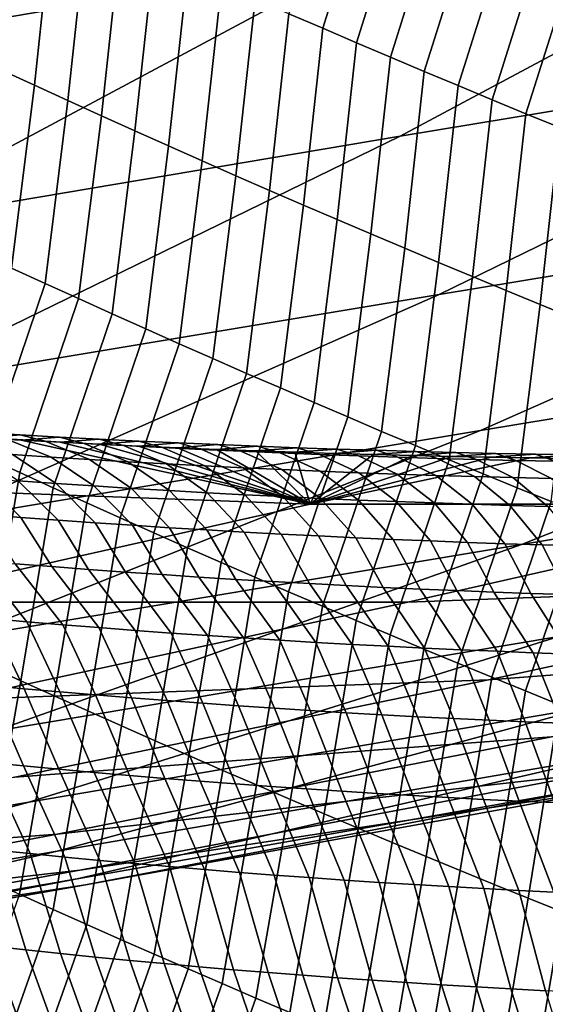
# Model space of a CAD drawing. Header units: metres. Extents: x -240 to 45, y -77 to 27.
# Tile 810 of 1056: x 14.649 to 15.527, y -25.111 to -23.465. Entities that reach past the tile are written whole.
import ezdxf

# ---------------------------------------------------------------- set-up
doc = ezdxf.new("R2010")
doc.units = ezdxf.units.M
doc.layers.add('solid_102011X2', color=7, linetype='CONTINUOUS')

msp = doc.modelspace()

# ---------------------------------------------------------------- linework, layer by layer
at = {"layer": 'solid_102011X2'}
for points in [[(16.059021, -22.872532, 9.486841), (15.227944, -23.358335, 9.681093), (14.347422, -23.508703, 5.520592), (15.184547, -23.019686, 5.328278)], [(14.347422, -23.508703, 5.520592), (13.657415, -23.565744, 1.33517), (14.50028, -23.065376, 1.14599), (15.184547, -23.019686, 5.328278)], [(17.038113, -23.060219, 18.042509), (16.201685, -23.508318, 18.24148), (15.284562, -23.65987, 14.05393), (16.126589, -23.20886, 13.85483)], [(15.098639, -23.455042, 122.971588), (15.155078, -23.479443, 122.981567), (15.236922, -23.218632, 123.25145), (15.180288, -23.194448, 123.241982)], [(16.126589, -23.20886, 13.85483), (15.284562, -23.65987, 14.05393), (14.380032, -23.812305, 9.87928), (15.227944, -23.358335, 9.681093)], [(15.155078, -23.479443, 122.981567), (15.211562, -23.503674, 122.991417), (15.293599, -23.242641, 123.260796), (15.236922, -23.218632, 123.25145)], [(15.211562, -23.503674, 122.991417), (15.26809, -23.527735, 123.001144), (15.350317, -23.266478, 123.270012), (15.293599, -23.242641, 123.260796)], [(14.617365, -23.548956, 122.636093), (14.673307, -23.574728, 122.647522), (14.704887, -23.279545, 122.898132), (14.648832, -23.253811, 122.887131)], [(14.673307, -23.574728, 122.647522), (14.729301, -23.600338, 122.658821), (14.760993, -23.305115, 122.909004), (14.704887, -23.279545, 122.898132)], [(15.26809, -23.527735, 123.001144), (15.324664, -23.551622, 123.010742), (15.407076, -23.290142, 123.279106), (15.350317, -23.266478, 123.270012)], [(15.324664, -23.551622, 123.010742), (15.381281, -23.57534, 123.020203), (15.463876, -23.313631, 123.288071), (15.407076, -23.290142, 123.279106)], [(14.729301, -23.600338, 122.658821), (14.785349, -23.625784, 122.669991), (14.817147, -23.330519, 122.919754), (14.760993, -23.305115, 122.909004)], [(15.381281, -23.57534, 123.020203), (15.437941, -23.598885, 123.029541), (15.520716, -23.336946, 123.296913), (15.463876, -23.313631, 123.288071)], [(14.785349, -23.625784, 122.669991), (14.841447, -23.651068, 122.68103), (14.87335, -23.355757, 122.930374), (14.817147, -23.330519, 122.919754)], [(15.437941, -23.598885, 123.029541), (15.494644, -23.622255, 123.03875), (15.577595, -23.360086, 123.305618), (15.520716, -23.336946, 123.296913)], [(15.227944, -23.358335, 9.681093), (14.380032, -23.812305, 9.87928), (13.493333, -23.965696, 5.716805), (14.347422, -23.508703, 5.520592)], [(14.841447, -23.651068, 122.68103), (14.897597, -23.676186, 122.69194), (14.929602, -23.380829, 122.940872), (14.87335, -23.355757, 122.930374)], [(17.126104, -23.35758, 22.442699), (16.279629, -23.77096, 22.644175), (15.349802, -23.924364, 18.444128), (16.201685, -23.508318, 18.24148)], [(15.494644, -23.622255, 123.03875), (15.551389, -23.645452, 123.047821), (15.634514, -23.383049, 123.314209), (15.577595, -23.360086, 123.305618)], [(14.897597, -23.676186, 122.69194), (14.953797, -23.701138, 122.702721), (14.985901, -23.405735, 122.951233), (14.929602, -23.380829, 122.940872)], [(14.953797, -23.701138, 122.702721), (15.010047, -23.725924, 122.713371), (15.042247, -23.430473, 122.961472), (14.985901, -23.405735, 122.951233)], [(15.010047, -23.725924, 122.713371), (15.066346, -23.750544, 122.723885), (15.098639, -23.455042, 122.971588), (15.042247, -23.430473, 122.961472)], [(15.066346, -23.750544, 122.723885), (15.122695, -23.774994, 122.734276), (15.155078, -23.479443, 122.981567), (15.098639, -23.455042, 122.971588)], [(15.122695, -23.774994, 122.734276), (15.179091, -23.799278, 122.74453), (15.211562, -23.503674, 122.991417), (15.155078, -23.479443, 122.981567)], [(16.201685, -23.508318, 18.24148), (15.349802, -23.924364, 18.444128), (14.42698, -24.078627, 14.25671), (15.284562, -23.65987, 14.05393)], [(15.179091, -23.799278, 122.74453), (15.235536, -23.823393, 122.754654), (15.26809, -23.527735, 123.001144), (15.211562, -23.503674, 122.991417)], [(15.235536, -23.823393, 122.754654), (15.292027, -23.847338, 122.764641), (15.324664, -23.551622, 123.010742), (15.26809, -23.527735, 123.001144)], [(14.579416, -23.854507, 122.398788), (14.635295, -23.880312, 122.41066), (14.673307, -23.574728, 122.647522), (14.617365, -23.548956, 122.636093)], [(15.292027, -23.847338, 122.764641), (15.348565, -23.871113, 122.774498), (15.381281, -23.57534, 123.020203), (15.324664, -23.551622, 123.010742)], [(14.635295, -23.880312, 122.41066), (14.691229, -23.905956, 122.422401), (14.729301, -23.600338, 122.658821), (14.673307, -23.574728, 122.647522)], [(15.348565, -23.871113, 122.774498), (15.405149, -23.894716, 122.784218), (15.437941, -23.598885, 123.029541), (15.381281, -23.57534, 123.020203)], [(14.691229, -23.905956, 122.422401), (14.747218, -23.931438, 122.434006), (14.785349, -23.625784, 122.669991), (14.729301, -23.600338, 122.658821)], [(15.405149, -23.894716, 122.784218), (15.46178, -23.918146, 122.793816), (15.494644, -23.622255, 123.03875), (15.437941, -23.598885, 123.029541)], [(17.211168, -23.618341, 26.857634), (16.355679, -23.996843, 27.060255), (15.418939, -24.151886, 22.849031), (16.279629, -23.77096, 22.644175)], [(15.46178, -23.918146, 122.793816), (15.518456, -23.941406, 122.803268), (15.551389, -23.645452, 123.047821), (15.494644, -23.622255, 123.03875)], [(14.747218, -23.931438, 122.434006), (14.803262, -23.956758, 122.44548), (14.841447, -23.651068, 122.68103), (14.785349, -23.625784, 122.669991)], [(14.803262, -23.956758, 122.44548), (14.85936, -23.981915, 122.456818), (14.897597, -23.676186, 122.69194), (14.841447, -23.651068, 122.68103)], [(15.518456, -23.941406, 122.803268), (15.575175, -23.964491, 122.812592), (15.608176, -23.668476, 123.05677), (15.551389, -23.645452, 123.047821)], [(15.284562, -23.65987, 14.05393), (14.42698, -24.078627, 14.25671), (13.516453, -24.233826, 10.08113), (14.380032, -23.812305, 9.87928)], [(14.85936, -23.981915, 122.456818), (14.915512, -24.006908, 122.468025), (14.953797, -23.701138, 122.702721), (14.897597, -23.676186, 122.69194)], [(14.915512, -24.006908, 122.468025), (14.971717, -24.031738, 122.479095), (15.010047, -23.725924, 122.713371), (14.953797, -23.701138, 122.702721)], [(14.971717, -24.031738, 122.479095), (15.027974, -24.056402, 122.490028), (15.066346, -23.750544, 122.723885), (15.010047, -23.725924, 122.713371)], [(15.027974, -24.056402, 122.490028), (15.084283, -24.0809, 122.500832), (15.122695, -23.774994, 122.734276), (15.066346, -23.750544, 122.723885)], [(16.279629, -23.77096, 22.644175), (15.418939, -24.151886, 22.849031), (14.483618, -24.307751, 18.650181), (15.349802, -23.924364, 18.444128)], [(15.084283, -24.0809, 122.500832), (15.140643, -24.105232, 122.511505), (15.179091, -23.799278, 122.74453), (15.122695, -23.774994, 122.734276)], [(15.140643, -24.105232, 122.511505), (15.197055, -24.129396, 122.522034), (15.235536, -23.823393, 122.754654), (15.179091, -23.799278, 122.74453)], [(15.197055, -24.129396, 122.522034), (15.253516, -24.153391, 122.532433), (15.292027, -23.847338, 122.764641), (15.235536, -23.823393, 122.754654)], [(15.253516, -24.153391, 122.532433), (15.310027, -24.177219, 122.542694), (15.348565, -23.871113, 122.774498), (15.292027, -23.847338, 122.764641)], [(17.288485, -23.842539, 31.284605), (16.425005, -24.186064, 31.486994), (15.487211, -24.342546, 27.265949), (16.355679, -23.996843, 27.060255)], [(15.310027, -24.177219, 122.542694), (15.366588, -24.200876, 122.552818), (15.405149, -23.894716, 122.784218), (15.348565, -23.871113, 122.774498)], [(14.53712, -24.170729, 122.176208), (14.592964, -24.196543, 122.188522), (14.691229, -23.905956, 122.422401), (14.635295, -23.880312, 122.41066)], [(15.366588, -24.200876, 122.552818), (15.423198, -24.224363, 122.562813), (15.46178, -23.918146, 122.793816), (15.405149, -23.894716, 122.784218)], [(14.592964, -24.196543, 122.188522), (14.648868, -24.222198, 122.200699), (14.747218, -23.931438, 122.434006), (14.691229, -23.905956, 122.422401)], [(15.423198, -24.224363, 122.562813), (15.479856, -24.247679, 122.572662), (15.518456, -23.941406, 122.803268), (15.46178, -23.918146, 122.793816)], [(15.349802, -23.924364, 18.444128), (14.483618, -24.307751, 18.650181), (13.555003, -24.464521, 14.462894), (14.42698, -24.078627, 14.25671)], [(14.648868, -24.222198, 122.200699), (14.704829, -24.247696, 122.212746), (14.803262, -23.956758, 122.44548), (14.747218, -23.931438, 122.434006)], [(15.479856, -24.247679, 122.572662), (15.536561, -24.270823, 122.582375), (15.575175, -23.964491, 122.812592), (15.518456, -23.941406, 122.803268)], [(14.704829, -24.247696, 122.212746), (14.760849, -24.273031, 122.224648), (14.85936, -23.981915, 122.456818), (14.803262, -23.956758, 122.44548)], [(14.760849, -24.273031, 122.224648), (14.816926, -24.298206, 122.23642), (14.915512, -24.006908, 122.468025), (14.85936, -23.981915, 122.456818)], [(16.355679, -23.996843, 27.060255), (15.487211, -24.342546, 27.265949), (14.545197, -24.499802, 23.056997), (15.418939, -24.151886, 22.849031)], [(14.816926, -24.298206, 122.23642), (14.873059, -24.323221, 122.248055), (14.971717, -24.031738, 122.479095), (14.915512, -24.006908, 122.468025)], [(14.873059, -24.323221, 122.248055), (14.92925, -24.348072, 122.25956), (15.027974, -24.056402, 122.490028), (14.971717, -24.031738, 122.479095)], [(14.92925, -24.348072, 122.25956), (14.985495, -24.372759, 122.27092), (15.084283, -24.0809, 122.500832), (15.027974, -24.056402, 122.490028)], [(14.985495, -24.372759, 122.27092), (15.041796, -24.397284, 122.282143), (15.140643, -24.105232, 122.511505), (15.084283, -24.0809, 122.500832)], [(15.041796, -24.397284, 122.282143), (15.098151, -24.421642, 122.293228), (15.197055, -24.129396, 122.522034), (15.140643, -24.105232, 122.511505)], [(15.098151, -24.421642, 122.293228), (15.15456, -24.445835, 122.304176), (15.253516, -24.153391, 122.532433), (15.197055, -24.129396, 122.522034)], [(15.418939, -24.151886, 22.849031), (14.545197, -24.499802, 23.056997), (13.604301, -24.657915, 18.859358), (14.483618, -24.307751, 18.650181)], [(14.651227, -24.168322, 73.639488), (14.585993, -24.164698, 73.651619), (14.249256, -24.242279, 71.649574), (15.134377, -24.275246, 71.501877)], [(14.583342, -24.155382, 74.022484), (14.520768, -24.160881, 73.664017), (14.585993, -24.164698, 73.651619), (14.649409, -24.159235, 74.012024)], [(14.560469, -24.161722, 74.411179), (14.625826, -24.165894, 74.400642), (14.70124, -24.196453, 74.772537), (14.637074, -24.192299, 74.78289)], [(14.649409, -24.159235, 74.012024), (14.691206, -24.169865, 74.390221), (14.625826, -24.165894, 74.400642), (14.583342, -24.155382, 74.022484)], [(14.649409, -24.159235, 74.012024), (14.585993, -24.164698, 73.651619), (14.651227, -24.168322, 73.639488), (14.715501, -24.162891, 74.001686)], [(14.625826, -24.165894, 74.400642), (14.691206, -24.169865, 74.390221), (14.765427, -24.200409, 74.762306), (14.70124, -24.196453, 74.772537)], [(14.715501, -24.162891, 74.001686), (14.756607, -24.173637, 74.379929), (14.691206, -24.169865, 74.390221), (14.649409, -24.159235, 74.012024)], [(14.781614, -24.166351, 73.99147), (14.715501, -24.162891, 74.001686), (14.651227, -24.168322, 73.639488), (14.716475, -24.171749, 73.627625)], [(14.716475, -24.171749, 73.627625), (14.651227, -24.168322, 73.639488), (15.134377, -24.275246, 71.501877)], [(14.781614, -24.166351, 73.99147), (14.822031, -24.17721, 74.369759), (14.756607, -24.173637, 74.379929), (14.715501, -24.162891, 74.001686)], [(14.847752, -24.169617, 73.981384), (14.781614, -24.166351, 73.99147), (14.716475, -24.171749, 73.627625), (14.781745, -24.174986, 73.616028)], [(14.847752, -24.169617, 73.981384), (14.887477, -24.180584, 74.359703), (14.822031, -24.17721, 74.369759), (14.781614, -24.166351, 73.99147)], [(15.15456, -24.445835, 122.304176), (15.211022, -24.469864, 122.31498), (15.310027, -24.177219, 122.542694), (15.253516, -24.153391, 122.532433)], [(14.691206, -24.169865, 74.390221), (14.756607, -24.173637, 74.379929), (14.829636, -24.204166, 74.75219), (14.765427, -24.200409, 74.762306)], [(14.781745, -24.174986, 73.616028), (14.716475, -24.171749, 73.627625), (15.134377, -24.275246, 71.501877)], [(14.756607, -24.173637, 74.379929), (14.822031, -24.17721, 74.369759), (14.893865, -24.207726, 74.742203), (14.829636, -24.204166, 74.75219)], [(14.913912, -24.172686, 73.97142), (14.847752, -24.169617, 73.981384), (14.781745, -24.174986, 73.616028), (14.847039, -24.178028, 73.604698)], [(14.847039, -24.178028, 73.604698), (14.781745, -24.174986, 73.616028), (15.134377, -24.275246, 71.501877)], [(14.822031, -24.17721, 74.369759), (14.887477, -24.180584, 74.359703), (14.958116, -24.211084, 74.73233), (14.893865, -24.207726, 74.742203)], [(14.980096, -24.175558, 73.961578), (14.913912, -24.172686, 73.97142), (14.847039, -24.178028, 73.604698), (14.912364, -24.180878, 73.593636)], [(14.912364, -24.180878, 73.593636), (14.847039, -24.178028, 73.604698), (15.134377, -24.275246, 71.501877)], [(14.913912, -24.172686, 73.97142), (14.952946, -24.18376, 74.349785), (14.887477, -24.180584, 74.359703), (14.847752, -24.169617, 73.981384)], [(14.887477, -24.180584, 74.359703), (14.952946, -24.18376, 74.349785), (15.022388, -24.214245, 74.72258), (14.958116, -24.211084, 74.73233)], [(15.046303, -24.178236, 73.951866), (14.980096, -24.175558, 73.961578), (14.912364, -24.180878, 73.593636), (14.977724, -24.183537, 73.582825)], [(14.977724, -24.183537, 73.582825), (14.912364, -24.180878, 73.593636), (15.134377, -24.275246, 71.501877)], [(14.980096, -24.175558, 73.961578), (15.018436, -24.186737, 74.339981), (14.952946, -24.18376, 74.349785), (14.913912, -24.172686, 73.97142)], [(14.952946, -24.18376, 74.349785), (15.018436, -24.186737, 74.339981), (15.086681, -24.217207, 74.712944), (15.022388, -24.214245, 74.72258)], [(15.112533, -24.180717, 73.942276), (15.046303, -24.178236, 73.951866), (14.977724, -24.183537, 73.582825), (15.043124, -24.186005, 73.572281)], [(15.043124, -24.186005, 73.572281), (14.977724, -24.183537, 73.582825), (15.134377, -24.275246, 71.501877)], [(15.046303, -24.178236, 73.951866), (15.08395, -24.189514, 74.330307), (15.018436, -24.186737, 74.339981), (14.980096, -24.175558, 73.961578)], [(15.178787, -24.183002, 73.932808), (15.112533, -24.180717, 73.942276), (15.043124, -24.186005, 73.572281), (15.108569, -24.188278, 73.561996)], [(15.112533, -24.180717, 73.942276), (15.149487, -24.192093, 74.320755), (15.08395, -24.189514, 74.330307), (15.046303, -24.178236, 73.951866)], [(15.245065, -24.185093, 73.92347), (15.178787, -24.183002, 73.932808), (15.108569, -24.188278, 73.561996), (15.174066, -24.190363, 73.551979)], [(15.178787, -24.183002, 73.932808), (15.215046, -24.194473, 74.311325), (15.149487, -24.192093, 74.320755), (15.112533, -24.180717, 73.942276)], [(15.311366, -24.186987, 73.914261), (15.245065, -24.185093, 73.92347), (15.174066, -24.190363, 73.551979), (15.239617, -24.192257, 73.542213)], [(15.245065, -24.185093, 73.92347), (15.280628, -24.196653, 74.302025), (15.215046, -24.194473, 74.311325), (15.178787, -24.183002, 73.932808)], [(15.211022, -24.469864, 122.31498), (15.267538, -24.493723, 122.325653), (15.366588, -24.200876, 122.552818), (15.310027, -24.177219, 122.542694)], [(15.311366, -24.186987, 73.914261), (15.346233, -24.198637, 74.292847), (15.280628, -24.196653, 74.302025), (15.245065, -24.185093, 73.92347)], [(14.53848, -24.51906, 121.979843), (14.59446, -24.544769, 121.9925), (14.648868, -24.222198, 122.200699), (14.592964, -24.196543, 122.188522)], [(14.572928, -24.187944, 74.793365), (14.637074, -24.192299, 74.78289), (14.709574, -24.240608, 75.153419), (14.64652, -24.236259, 75.163727)], [(16.425005, -24.186064, 31.486994), (15.549787, -24.496517, 31.692133), (14.60694, -24.654955, 27.474442), (15.487211, -24.342546, 27.265949)], [(14.637074, -24.192299, 74.78289), (14.70124, -24.196453, 74.772537), (14.772648, -24.244759, 75.143227), (14.709574, -24.240608, 75.153419)], [(14.70124, -24.196453, 74.772537), (14.765427, -24.200409, 74.762306), (14.835742, -24.248711, 75.133148), (14.772648, -24.244759, 75.143227)], [(14.765427, -24.200409, 74.762306), (14.829636, -24.204166, 74.75219), (14.898856, -24.252462, 75.123192), (14.835742, -24.248711, 75.133148)], [(15.018436, -24.186737, 74.339981), (15.08395, -24.189514, 74.330307), (15.150997, -24.219971, 74.703438), (15.086681, -24.217207, 74.712944)], [(15.108569, -24.188278, 73.561996), (15.043124, -24.186005, 73.572281), (15.134377, -24.275246, 71.501877)], [(15.08395, -24.189514, 74.330307), (15.149487, -24.192093, 74.320755), (15.215334, -24.222534, 74.694054), (15.150997, -24.219971, 74.703438)], [(15.174066, -24.190363, 73.551979), (15.108569, -24.188278, 73.561996), (15.134377, -24.275246, 71.501877)], [(15.239617, -24.192257, 73.542213), (15.174066, -24.190363, 73.551979), (15.134377, -24.275246, 71.501877)], [(15.305229, -24.193958, 73.5327), (15.239617, -24.192257, 73.542213), (15.134377, -24.275246, 71.501877)], [(15.370907, -24.195471, 73.523445), (15.305229, -24.193958, 73.5327), (15.134377, -24.275246, 71.501877)], [(15.436656, -24.196791, 73.51445), (15.370907, -24.195471, 73.523445), (15.134377, -24.275246, 71.501877)], [(15.502469, -24.19792, 73.505707), (15.436656, -24.196791, 73.51445), (15.134377, -24.275246, 71.501877)], [(15.568318, -24.198858, 73.497223), (15.502469, -24.19792, 73.505707), (15.134377, -24.275246, 71.501877), (16.020094, -24.275076, 71.35408)], [(15.149487, -24.192093, 74.320755), (15.215046, -24.194473, 74.311325), (15.279693, -24.224901, 74.684792), (15.215334, -24.222534, 74.694054)], [(15.215046, -24.194473, 74.311325), (15.280628, -24.196653, 74.302025), (15.344073, -24.22707, 74.675644), (15.279693, -24.224901, 74.684792)], [(15.377691, -24.188684, 73.905174), (15.311366, -24.186987, 73.914261), (15.239617, -24.192257, 73.542213), (15.305229, -24.193958, 73.5327)], [(15.267538, -24.493723, 122.325653), (15.324106, -24.517416, 122.336182), (15.423198, -24.224363, 122.562813), (15.366588, -24.200876, 122.552818)], [(15.280628, -24.196653, 74.302025), (15.346233, -24.198637, 74.292847), (15.408477, -24.229038, 74.666626), (15.344073, -24.22707, 74.675644)], [(15.444039, -24.190187, 73.89621), (15.377691, -24.188684, 73.905174), (15.305229, -24.193958, 73.5327), (15.370907, -24.195471, 73.523445)], [(15.377691, -24.188684, 73.905174), (15.411861, -24.20042, 74.283791), (15.346233, -24.198637, 74.292847), (15.311366, -24.186987, 73.914261)], [(15.346233, -24.198637, 74.292847), (15.411861, -24.20042, 74.283791), (15.472901, -24.23081, 74.657722), (15.408477, -24.229038, 74.666626)], [(15.510411, -24.191492, 73.887375), (15.444039, -24.190187, 73.89621), (15.370907, -24.195471, 73.523445), (15.436656, -24.196791, 73.51445)], [(15.444039, -24.190187, 73.89621), (15.477512, -24.202003, 74.274864), (15.411861, -24.20042, 74.283791), (15.377691, -24.188684, 73.905174)], [(15.411861, -24.20042, 74.283791), (15.477512, -24.202003, 74.274864), (15.537348, -24.23238, 74.648949), (15.472901, -24.23081, 74.657722)], [(15.576805, -24.192598, 73.878662), (15.510411, -24.191492, 73.887375), (15.436656, -24.196791, 73.51445), (15.502469, -24.19792, 73.505707)], [(15.510411, -24.191492, 73.887375), (15.543186, -24.203388, 74.26606), (15.477512, -24.202003, 74.274864), (15.444039, -24.190187, 73.89621)], [(15.643222, -24.193508, 73.870079), (15.576805, -24.192598, 73.878662), (15.502469, -24.19792, 73.505707), (15.568318, -24.198858, 73.497223)], [(15.576805, -24.192598, 73.878662), (15.608882, -24.204573, 74.257378), (15.543186, -24.203388, 74.26606), (15.510411, -24.191492, 73.887375)], [(14.829636, -24.204166, 74.75219), (14.893865, -24.207726, 74.742203), (14.961991, -24.256016, 75.113358), (14.898856, -24.252462, 75.123192)], [(14.893865, -24.207726, 74.742203), (14.958116, -24.211084, 74.73233), (15.025146, -24.259371, 75.103638), (14.961991, -24.256016, 75.113358)], [(14.958116, -24.211084, 74.73233), (15.022388, -24.214245, 74.72258), (15.088323, -24.262526, 75.094032), (15.025146, -24.259371, 75.103638)], [(15.022388, -24.214245, 74.72258), (15.086681, -24.217207, 74.712944), (15.151519, -24.265482, 75.084557), (15.088323, -24.262526, 75.094032)], [(15.086681, -24.217207, 74.712944), (15.150997, -24.219971, 74.703438), (15.214736, -24.26824, 75.075188), (15.151519, -24.265482, 75.084557)], [(15.477512, -24.202003, 74.274864), (15.543186, -24.203388, 74.26606), (15.601816, -24.233751, 74.640289), (15.537348, -24.23238, 74.648949)], [(14.583487, -24.23171, 75.174156), (14.650811, -24.297401, 75.54287), (14.588741, -24.292631, 75.553291), (14.520473, -24.226963, 75.184708)], [(14.64652, -24.236259, 75.163727), (14.7129, -24.301971, 75.53257), (14.650811, -24.297401, 75.54287), (14.583487, -24.23171, 75.174156)], [(14.59446, -24.544769, 121.9925), (14.650502, -24.570318, 122.005028), (14.704829, -24.247696, 122.212746), (14.648868, -24.222198, 122.200699)], [(15.150997, -24.219971, 74.703438), (15.215334, -24.222534, 74.694054), (15.277974, -24.2708, 75.065948), (15.214736, -24.26824, 75.075188)], [(15.215334, -24.222534, 74.694054), (15.279693, -24.224901, 74.684792), (15.341233, -24.273161, 75.056824), (15.277974, -24.2708, 75.065948)], [(15.279693, -24.224901, 74.684792), (15.344073, -24.22707, 74.675644), (15.404513, -24.275322, 75.047821), (15.341233, -24.273161, 75.056824)], [(15.324106, -24.517416, 122.336182), (15.380726, -24.540939, 122.346573), (15.479856, -24.247679, 122.572662), (15.423198, -24.224363, 122.562813)], [(15.344073, -24.22707, 74.675644), (15.408477, -24.229038, 74.666626), (15.467814, -24.277285, 75.038933), (15.404513, -24.275322, 75.047821)], [(15.408477, -24.229038, 74.666626), (15.472901, -24.23081, 74.657722), (15.531137, -24.279051, 75.030174), (15.467814, -24.277285, 75.038933)], [(15.472901, -24.23081, 74.657722), (15.537348, -24.23238, 74.648949), (15.594481, -24.280615, 75.021523), (15.531137, -24.279051, 75.030174)], [(15.134377, -24.275246, 71.501877), (14.249256, -24.242279, 71.649574), (13.517005, -24.406025, 67.421646), (14.406706, -24.43924, 67.265656)], [(14.709574, -24.240608, 75.153419), (14.775009, -24.306341, 75.522377), (14.7129, -24.301971, 75.53257), (14.64652, -24.236259, 75.163727)], [(14.650502, -24.570318, 122.005028), (14.706607, -24.595711, 122.01741), (14.760849, -24.273031, 122.224648), (14.704829, -24.247696, 122.212746)], [(14.772648, -24.244759, 75.143227), (14.837138, -24.310511, 75.512306), (14.775009, -24.306341, 75.522377), (14.709574, -24.240608, 75.153419)], [(14.835742, -24.248711, 75.133148), (14.899286, -24.31448, 75.50235), (14.837138, -24.310511, 75.512306), (14.772648, -24.244759, 75.143227)], [(14.898856, -24.252462, 75.123192), (14.961453, -24.318251, 75.492516), (14.899286, -24.31448, 75.50235), (14.835742, -24.248711, 75.133148)], [(16.90519, -24.241774, 71.20639), (16.020094, -24.275076, 71.35408), (15.297004, -24.439095, 67.109558), (16.186682, -24.405588, 66.953575)], [(15.380726, -24.540939, 122.346573), (15.437398, -24.564293, 122.356827), (15.536561, -24.270823, 122.582375), (15.479856, -24.247679, 122.572662)], [(14.961991, -24.256016, 75.113358), (15.023642, -24.321821, 75.482796), (14.961453, -24.318251, 75.492516), (14.898856, -24.252462, 75.123192)], [(15.025146, -24.259371, 75.103638), (15.085849, -24.325191, 75.47319), (15.023642, -24.321821, 75.482796), (14.961991, -24.256016, 75.113358)], [(15.088323, -24.262526, 75.094032), (15.148076, -24.328363, 75.463707), (15.085849, -24.325191, 75.47319), (15.025146, -24.259371, 75.103638)], [(15.151519, -24.265482, 75.084557), (15.210323, -24.331333, 75.454338), (15.148076, -24.328363, 75.463707), (15.088323, -24.262526, 75.094032)], [(15.214736, -24.26824, 75.075188), (15.272591, -24.334106, 75.445084), (15.210323, -24.331333, 75.454338), (15.151519, -24.265482, 75.084557)], [(16.020094, -24.275076, 71.35408), (15.134377, -24.275246, 71.501877), (14.406706, -24.43924, 67.265656), (15.297004, -24.439095, 67.109558)], [(14.706607, -24.595711, 122.01741), (14.762772, -24.620943, 122.029648), (14.816926, -24.298206, 122.23642), (14.760849, -24.273031, 122.224648)], [(15.277974, -24.2708, 75.065948), (15.334878, -24.336678, 75.435951), (15.272591, -24.334106, 75.445084), (15.214736, -24.26824, 75.075188)], [(15.341233, -24.273161, 75.056824), (15.397185, -24.33905, 75.426933), (15.334878, -24.336678, 75.435951), (15.277974, -24.2708, 75.065948)], [(15.404513, -24.275322, 75.047821), (15.459513, -24.341225, 75.418037), (15.397185, -24.33905, 75.426933), (15.341233, -24.273161, 75.056824)], [(15.467814, -24.277285, 75.038933), (15.52186, -24.343199, 75.409256), (15.459513, -24.341225, 75.418037), (15.404513, -24.275322, 75.047821)], [(15.437398, -24.564293, 122.356827), (15.494121, -24.587479, 122.366936), (15.593313, -24.293795, 122.591957), (15.536561, -24.270823, 122.582375)], [(15.531137, -24.279051, 75.030174), (15.584229, -24.344973, 75.400597), (15.52186, -24.343199, 75.409256), (15.467814, -24.277285, 75.038933)], [(14.650811, -24.297401, 75.54287), (14.702559, -24.379669, 75.910637), (14.64116, -24.374813, 75.921013), (14.588741, -24.292631, 75.553291)], [(14.7129, -24.301971, 75.53257), (14.763979, -24.384323, 75.900383), (14.702559, -24.379669, 75.910637), (14.650811, -24.297401, 75.54287)], [(14.762772, -24.620943, 122.029648), (14.818996, -24.646015, 122.041756), (14.873059, -24.323221, 122.248055), (14.816926, -24.298206, 122.23642)], [(15.494121, -24.587479, 122.366936), (15.550893, -24.610491, 122.376907), (15.650113, -24.316591, 122.601395), (15.593313, -24.293795, 122.591957)], [(14.775009, -24.306341, 75.522377), (14.825418, -24.388775, 75.890236), (14.763979, -24.384323, 75.900383), (14.7129, -24.301971, 75.53257)], [(14.837138, -24.310511, 75.512306), (14.886875, -24.393024, 75.880211), (14.825418, -24.388775, 75.890236), (14.775009, -24.306341, 75.522377)], [(14.899286, -24.31448, 75.50235), (14.948352, -24.39707, 75.870308), (14.886875, -24.393024, 75.880211), (14.837138, -24.310511, 75.512306)], [(14.961453, -24.318251, 75.492516), (15.009848, -24.400915, 75.860512), (14.948352, -24.39707, 75.870308), (14.899286, -24.31448, 75.50235)], [(14.818996, -24.646015, 122.041756), (14.875281, -24.670927, 122.053719), (14.92925, -24.348072, 122.25956), (14.873059, -24.323221, 122.248055)], [(15.023642, -24.321821, 75.482796), (15.071363, -24.404556, 75.850838), (15.009848, -24.400915, 75.860512), (14.961453, -24.318251, 75.492516)], [(15.085849, -24.325191, 75.47319), (15.132898, -24.407997, 75.841278), (15.071363, -24.404556, 75.850838), (15.023642, -24.321821, 75.482796)], [(15.148076, -24.328363, 75.463707), (15.194453, -24.411236, 75.831841), (15.132898, -24.407997, 75.841278), (15.085849, -24.325191, 75.47319)], [(15.210323, -24.331333, 75.454338), (15.256027, -24.414272, 75.822517), (15.194453, -24.411236, 75.831841), (15.148076, -24.328363, 75.463707)], [(15.272591, -24.334106, 75.445084), (15.31762, -24.417107, 75.813309), (15.256027, -24.414272, 75.822517), (15.210323, -24.331333, 75.454338)], [(15.487211, -24.342546, 27.265949), (14.60694, -24.654955, 27.474442), (13.659581, -24.814198, 23.26779), (14.545197, -24.499802, 23.056997)], [(16.482719, -24.338783, 35.921616), (15.601777, -24.613983, 36.124805), (14.664003, -24.773413, 31.89975), (15.549787, -24.496517, 31.692133)], [(14.875281, -24.670927, 122.053719), (14.931625, -24.695679, 122.065536), (14.985495, -24.372759, 122.27092), (14.92925, -24.348072, 122.25956)], [(15.334878, -24.336678, 75.435951), (15.379233, -24.419739, 75.804214), (15.31762, -24.417107, 75.813309), (15.272591, -24.334106, 75.445084)], [(15.397185, -24.33905, 75.426933), (15.440866, -24.422169, 75.795242), (15.379233, -24.419739, 75.804214), (15.334878, -24.336678, 75.435951)], [(15.459513, -24.341225, 75.418037), (15.502519, -24.424397, 75.786392), (15.440866, -24.422169, 75.795242), (15.397185, -24.33905, 75.426933)], [(17.074524, -24.338741, 66.797905), (16.186682, -24.405588, 66.953575), (15.432298, -24.568905, 62.70673), (16.324537, -24.501642, 62.542381)], [(15.52186, -24.343199, 75.409256), (15.564191, -24.426424, 75.777649), (15.502519, -24.424397, 75.786392), (15.459513, -24.341225, 75.418037)], [(15.584229, -24.344973, 75.400597), (15.625883, -24.428249, 75.769035), (15.564191, -24.426424, 75.777649), (15.52186, -24.343199, 75.409256)], [(14.518417, -24.364492, 75.942108), (14.579779, -24.369755, 75.931503), (14.660585, -24.47179, 76.290009), (14.600281, -24.466574, 76.300453)], [(14.579779, -24.369755, 75.931503), (14.64116, -24.374813, 75.921013), (14.720908, -24.476805, 76.279686), (14.660585, -24.47179, 76.290009)], [(14.64116, -24.374813, 75.921013), (14.702559, -24.379669, 75.910637), (14.781251, -24.481615, 76.269478), (14.720908, -24.476805, 76.279686)], [(14.702559, -24.379669, 75.910637), (14.763979, -24.384323, 75.900383), (14.841612, -24.486225, 76.259384), (14.781251, -24.481615, 76.269478)], [(14.931625, -24.695679, 122.065536), (14.988028, -24.720266, 122.077225), (15.041796, -24.397284, 122.282143), (14.985495, -24.372759, 122.27092)], [(14.763979, -24.384323, 75.900383), (14.825418, -24.388775, 75.890236), (14.901992, -24.490635, 76.249405), (14.841612, -24.486225, 76.259384)], [(14.825418, -24.388775, 75.890236), (14.886875, -24.393024, 75.880211), (14.96239, -24.494841, 76.23954), (14.901992, -24.490635, 76.249405)], [(14.886875, -24.393024, 75.880211), (14.948352, -24.39707, 75.870308), (15.022808, -24.498846, 76.22979), (14.96239, -24.494841, 76.23954)], [(14.948352, -24.39707, 75.870308), (15.009848, -24.400915, 75.860512), (15.083243, -24.502649, 76.220154), (15.022808, -24.498846, 76.22979)], [(14.988028, -24.720266, 122.077225), (15.044488, -24.744692, 122.08876), (15.098151, -24.421642, 122.293228), (15.041796, -24.397284, 122.282143)], [(16.186682, -24.405588, 66.953575), (15.297004, -24.439095, 67.109558), (14.538216, -24.6026, 62.871418), (15.432298, -24.568905, 62.70673)], [(15.009848, -24.400915, 75.860512), (15.071363, -24.404556, 75.850838), (15.143699, -24.50625, 76.210632), (15.083243, -24.502649, 76.220154)], [(15.071363, -24.404556, 75.850838), (15.132898, -24.407997, 75.841278), (15.204172, -24.509649, 76.201225), (15.143699, -24.50625, 76.210632)], [(15.132898, -24.407997, 75.841278), (15.194453, -24.411236, 75.831841), (15.264666, -24.512848, 76.191933), (15.204172, -24.509649, 76.201225)], [(15.194453, -24.411236, 75.831841), (15.256027, -24.414272, 75.822517), (15.325176, -24.515844, 76.182755), (15.264666, -24.512848, 76.191933)], [(15.256027, -24.414272, 75.822517), (15.31762, -24.417107, 75.813309), (15.385707, -24.518639, 76.173698), (15.325176, -24.515844, 76.182755)], [(15.044488, -24.744692, 122.08876), (15.101007, -24.768953, 122.100159), (15.15456, -24.445835, 122.304176), (15.098151, -24.421642, 122.293228)], [(15.31762, -24.417107, 75.813309), (15.379233, -24.419739, 75.804214), (15.446257, -24.521233, 76.164749), (15.385707, -24.518639, 76.173698)], [(15.379233, -24.419739, 75.804214), (15.440866, -24.422169, 75.795242), (15.506824, -24.523626, 76.155922), (15.446257, -24.521233, 76.164749)], [(15.440866, -24.422169, 75.795242), (15.502519, -24.424397, 75.786392), (15.567411, -24.525818, 76.147209), (15.506824, -24.523626, 76.155922)], [(15.502519, -24.424397, 75.786392), (15.564191, -24.426424, 75.777649), (15.628017, -24.527807, 76.138611), (15.567411, -24.525818, 76.147209)], [(15.297004, -24.439095, 67.109558), (14.406706, -24.43924, 67.265656), (13.643513, -24.602709, 63.036221), (14.538216, -24.6026, 62.871418)], [(15.101007, -24.768953, 122.100159), (15.157581, -24.793049, 122.11142), (15.211022, -24.469864, 122.31498), (15.15456, -24.445835, 122.304176)], [(14.600281, -24.466574, 76.300453), (14.656363, -24.583807, 76.658043), (14.596722, -24.578323, 76.668549), (14.539995, -24.461155, 76.311005)], [(16.523981, -24.455177, 40.361389), (15.638369, -24.69523, 40.561234), (14.711525, -24.855482, 36.330139), (15.601777, -24.613983, 36.124805)], [(14.660585, -24.47179, 76.290009), (14.716022, -24.589088, 76.647652), (14.656363, -24.583807, 76.658043), (14.600281, -24.466574, 76.300453)], [(14.720908, -24.476805, 76.279686), (14.775701, -24.594166, 76.637375), (14.716022, -24.589088, 76.647652), (14.660585, -24.47179, 76.290009)], [(14.781251, -24.481615, 76.269478), (14.835398, -24.599039, 76.627205), (14.775701, -24.594166, 76.637375), (14.720908, -24.476805, 76.279686)], [(14.841612, -24.486225, 76.259384), (14.895114, -24.603706, 76.617157), (14.835398, -24.599039, 76.627205), (14.781251, -24.481615, 76.269478)], [(15.157581, -24.793049, 122.11142), (15.214212, -24.81698, 122.122528), (15.267538, -24.493723, 122.325653), (15.211022, -24.469864, 122.31498)], [(15.549787, -24.496517, 31.692133), (14.664003, -24.773413, 31.89975), (13.716043, -24.933575, 27.685452), (14.60694, -24.654955, 27.474442)], [(14.901992, -24.490635, 76.249405), (14.954848, -24.608171, 76.607224), (14.895114, -24.603706, 76.617157), (14.841612, -24.486225, 76.259384)], [(14.96239, -24.494841, 76.23954), (15.014602, -24.612434, 76.597404), (14.954848, -24.608171, 76.607224), (14.901992, -24.490635, 76.249405)], [(15.022808, -24.498846, 76.22979), (15.074373, -24.616491, 76.5877), (15.014602, -24.612434, 76.597404), (14.96239, -24.494841, 76.23954)], [(15.214212, -24.81698, 122.122528), (15.2709, -24.840746, 122.133507), (15.324106, -24.517416, 122.336182), (15.267538, -24.493723, 122.325653)], [(16.324537, -24.501642, 62.542381), (15.432298, -24.568905, 62.70673), (14.640703, -24.731928, 58.466248), (15.537159, -24.664265, 58.292751)], [(15.083243, -24.502649, 76.220154), (15.134164, -24.620346, 76.57811), (15.074373, -24.616491, 76.5877), (15.022808, -24.498846, 76.22979)], [(15.143699, -24.50625, 76.210632), (15.193974, -24.623997, 76.568626), (15.134164, -24.620346, 76.57811), (15.083243, -24.502649, 76.220154)], [(15.204172, -24.509649, 76.201225), (15.2538, -24.627443, 76.559265), (15.193974, -24.623997, 76.568626), (15.143699, -24.50625, 76.210632)], [(15.264666, -24.512848, 76.191933), (15.313647, -24.630686, 76.550018), (15.2538, -24.627443, 76.559265), (15.204172, -24.509649, 76.201225)], [(15.325176, -24.515844, 76.182755), (15.373511, -24.633726, 76.540886), (15.313647, -24.630686, 76.550018), (15.264666, -24.512848, 76.191933)], [(15.2709, -24.840746, 122.133507), (15.327643, -24.864344, 122.144333), (15.380726, -24.540939, 122.346573), (15.324106, -24.517416, 122.336182)], [(15.385707, -24.518639, 76.173698), (15.433395, -24.636562, 76.531876), (15.373511, -24.633726, 76.540886), (15.325176, -24.515844, 76.182755)], [(15.446257, -24.521233, 76.164749), (15.493297, -24.639194, 76.522972), (15.433395, -24.636562, 76.531876), (15.385707, -24.518639, 76.173698)], [(15.506824, -24.523626, 76.155922), (15.553217, -24.641624, 76.514191), (15.493297, -24.639194, 76.522972), (15.446257, -24.521233, 76.164749)], [(15.567411, -24.525818, 76.147209), (15.613156, -24.64385, 76.505516), (15.553217, -24.641624, 76.514191), (15.506824, -24.523626, 76.155922)], [(14.535848, -24.876472, 121.799934), (14.592002, -24.902056, 121.812935), (14.650502, -24.570318, 122.005028), (14.59446, -24.544769, 121.9925)], [(16.544058, -24.535505, 44.803852), (15.65485, -24.740614, 44.998932), (14.744718, -24.901556, 40.762886), (15.638369, -24.69523, 40.561234)], [(15.327643, -24.864344, 122.144333), (15.384441, -24.887774, 122.155022), (15.437398, -24.564293, 122.356827), (15.380726, -24.540939, 122.346573)], [(16.430546, -24.56292, 58.11985), (15.537159, -24.664265, 58.292751), (14.711266, -24.826815, 54.050396), (15.608755, -24.724861, 53.868286)], [(15.432298, -24.568905, 62.70673), (14.538216, -24.6026, 62.871418), (13.742401, -24.765797, 58.640099), (14.640703, -24.731928, 58.466248)], [(14.596722, -24.578323, 76.668549), (14.655354, -24.712833, 77.019714), (14.596377, -24.707096, 77.030289), (14.5371, -24.572634, 76.679169)], [(14.592002, -24.902056, 121.812935), (14.648222, -24.927481, 121.82579), (14.706607, -24.595711, 122.01741), (14.650502, -24.570318, 122.005028)], [(14.656363, -24.583807, 76.658043), (14.714351, -24.718367, 77.009254), (14.655354, -24.712833, 77.019714), (14.596722, -24.578323, 76.668549)], [(16.53834, -24.580084, 49.246964), (15.64659, -24.75041, 49.435776), (14.758857, -24.911947, 45.195499), (15.65485, -24.740614, 44.998932)], [(15.384441, -24.887774, 122.155022), (15.441294, -24.911036, 122.165558), (15.494121, -24.587479, 122.366936), (15.437398, -24.564293, 122.356827)], [(14.648222, -24.927481, 121.82579), (14.704505, -24.952751, 121.838509), (14.762772, -24.620943, 122.029648), (14.706607, -24.595711, 122.01741)], [(14.716022, -24.589088, 76.647652), (14.773366, -24.723696, 76.998909), (14.714351, -24.718367, 77.009254), (14.656363, -24.583807, 76.658043)], [(14.775701, -24.594166, 76.637375), (14.8324, -24.728817, 76.988678), (14.773366, -24.723696, 76.998909), (14.716022, -24.589088, 76.647652)], [(16.501942, -24.589151, 53.687046), (15.608755, -24.724861, 53.868286), (14.749297, -24.886929, 49.625767), (15.64659, -24.75041, 49.435776)], [(14.835398, -24.599039, 76.627205), (14.891453, -24.733734, 76.978561), (14.8324, -24.728817, 76.988678), (14.775701, -24.594166, 76.637375)], [(15.441294, -24.911036, 122.165558), (15.498199, -24.934128, 122.175957), (15.550893, -24.610491, 122.376907), (15.494121, -24.587479, 122.366936)], [(14.895114, -24.603706, 76.617157), (14.950524, -24.738445, 76.968559), (14.891453, -24.733734, 76.978561), (14.835398, -24.599039, 76.627205)], [(14.954848, -24.608171, 76.607224), (15.009615, -24.74295, 76.958672), (14.950524, -24.738445, 76.968559), (14.895114, -24.603706, 76.617157)], [(15.014602, -24.612434, 76.597404), (15.068724, -24.74725, 76.948898), (15.009615, -24.74295, 76.958672), (14.954848, -24.608171, 76.607224)], [(15.074373, -24.616491, 76.5877), (15.127851, -24.751345, 76.93924), (15.068724, -24.74725, 76.948898), (15.014602, -24.612434, 76.597404)], [(15.498199, -24.934128, 122.175957), (15.55516, -24.957048, 122.186218), (15.607716, -24.633333, 122.386742), (15.550893, -24.610491, 122.376907)], [(15.601777, -24.613983, 36.124805), (14.711525, -24.855482, 36.330139), (13.768859, -25.016375, 32.109562), (14.664003, -24.773413, 31.89975)], [(14.704505, -24.952751, 121.838509), (14.760853, -24.977861, 121.851082), (14.818996, -24.646015, 122.041756), (14.762772, -24.620943, 122.029648)], [(15.134164, -24.620346, 76.57811), (15.186997, -24.755234, 76.929695), (15.127851, -24.751345, 76.93924), (15.074373, -24.616491, 76.5877)], [(15.193974, -24.623997, 76.568626), (15.246161, -24.758919, 76.920265), (15.186997, -24.755234, 76.929695), (15.134164, -24.620346, 76.57811)], [(15.2538, -24.627443, 76.559265), (15.305345, -24.762398, 76.910957), (15.246161, -24.758919, 76.920265), (15.193974, -24.623997, 76.568626)], [(15.313647, -24.630686, 76.550018), (15.364546, -24.765671, 76.901756), (15.305345, -24.762398, 76.910957), (15.2538, -24.627443, 76.559265)], [(14.760853, -24.977861, 121.851082), (14.817264, -25.002813, 121.863518), (14.875281, -24.670927, 122.053719), (14.818996, -24.646015, 122.041756)], [(15.373511, -24.633726, 76.540886), (15.423765, -24.76874, 76.89267), (15.364546, -24.765671, 76.901756), (15.313647, -24.630686, 76.550018)], [(15.433395, -24.636562, 76.531876), (15.483004, -24.771603, 76.883705), (15.423765, -24.76874, 76.89267), (15.373511, -24.633726, 76.540886)], [(15.493297, -24.639194, 76.522972), (15.542259, -24.774261, 76.874847), (15.483004, -24.771603, 76.883705), (15.433395, -24.636562, 76.531876)], [(15.553217, -24.641624, 76.514191), (15.601534, -24.776714, 76.866112), (15.542259, -24.774261, 76.874847), (15.493297, -24.639194, 76.522972)], [(15.537159, -24.664265, 58.292751), (14.640703, -24.731928, 58.466248), (13.810699, -24.894861, 54.233135), (14.711266, -24.826815, 54.050396)], [(14.817264, -25.002813, 121.863518), (14.873738, -25.027607, 121.875801), (14.931625, -24.695679, 122.065536), (14.875281, -24.670927, 122.053719)], [(15.638369, -24.69523, 40.561234), (14.744718, -24.901556, 40.762886), (13.813196, -25.063028, 36.537338), (14.711525, -24.855482, 36.330139)], [(14.873738, -25.027607, 121.875801), (14.930274, -25.05224, 121.887939), (14.988028, -24.720266, 122.077225), (14.931625, -24.695679, 122.065536)], [(14.537419, -24.701151, 77.040977), (14.596377, -24.707096, 77.030289), (14.666306, -24.859535, 77.372597), (14.608119, -24.853605, 77.383194)], [(14.596377, -24.707096, 77.030289), (14.655354, -24.712833, 77.019714), (14.724513, -24.865259, 77.362114), (14.666306, -24.859535, 77.372597)], [(15.608755, -24.724861, 53.868286), (14.711266, -24.826815, 54.050396), (13.847691, -24.989475, 49.816666), (14.749297, -24.886929, 49.625767)], [(14.655354, -24.712833, 77.019714), (14.714351, -24.718367, 77.009254), (14.782739, -24.870779, 77.351746), (14.724513, -24.865259, 77.362114)], [(14.714351, -24.718367, 77.009254), (14.773366, -24.723696, 76.998909), (14.840983, -24.876091, 77.341492), (14.782739, -24.870779, 77.351746)], [(14.773366, -24.723696, 76.998909), (14.8324, -24.728817, 76.988678), (14.899247, -24.881199, 77.331352), (14.840983, -24.876091, 77.341492)], [(14.930274, -25.05224, 121.887939), (14.986872, -25.076712, 121.89994), (15.044488, -24.744692, 122.08876), (14.988028, -24.720266, 122.077225)], [(15.65485, -24.740614, 44.998932), (14.758857, -24.911947, 45.195499), (13.844255, -25.073893, 40.96608), (14.744718, -24.901556, 40.762886)], [(14.8324, -24.728817, 76.988678), (14.891453, -24.733734, 76.978561), (14.95753, -24.886099, 77.321327), (14.899247, -24.881199, 77.331352)], [(14.891453, -24.733734, 76.978561), (14.950524, -24.738445, 76.968559), (15.015831, -24.890795, 77.311409), (14.95753, -24.886099, 77.321327)], [(14.950524, -24.738445, 76.968559), (15.009615, -24.74295, 76.958672), (15.074151, -24.895285, 77.301613), (15.015831, -24.890795, 77.311409)], [(14.986872, -25.076712, 121.89994), (15.04353, -25.101021, 121.911797), (15.101007, -24.768953, 122.100159), (15.044488, -24.744692, 122.08876)], [(15.009615, -24.74295, 76.958672), (15.068724, -24.74725, 76.948898), (15.13249, -24.899569, 77.291931), (15.074151, -24.895285, 77.301613)], [(15.64659, -24.75041, 49.435776), (14.749297, -24.886929, 49.625767), (13.857304, -25.049265, 45.393288), (14.758857, -24.911947, 45.195499)], [(15.068724, -24.74725, 76.948898), (15.127851, -24.751345, 76.93924), (15.190846, -24.903646, 77.282356), (15.13249, -24.899569, 77.291931)], [(15.127851, -24.751345, 76.93924), (15.186997, -24.755234, 76.929695), (15.249223, -24.907518, 77.272903), (15.190846, -24.903646, 77.282356)], [(15.186997, -24.755234, 76.929695), (15.246161, -24.758919, 76.920265), (15.307616, -24.911184, 77.263557), (15.249223, -24.907518, 77.272903)], [(15.246161, -24.758919, 76.920265), (15.305345, -24.762398, 76.910957), (15.366028, -24.914646, 77.254333), (15.307616, -24.911184, 77.263557)], [(14.664003, -24.773413, 31.89975), (13.768859, -25.016375, 32.109562), (12.815728, -25.178019, 27.898691), (13.716043, -24.933575, 27.685452)], [(15.04353, -25.101021, 121.911797), (15.100249, -25.125168, 121.9235), (15.157581, -24.793049, 122.11142), (15.101007, -24.768953, 122.100159)], [(15.305345, -24.762398, 76.910957), (15.364546, -24.765671, 76.901756), (15.424459, -24.9179, 77.245216), (15.366028, -24.914646, 77.254333)], [(15.364546, -24.765671, 76.901756), (15.423765, -24.76874, 76.89267), (15.482907, -24.92095, 77.236221), (15.424459, -24.9179, 77.245216)], [(15.423765, -24.76874, 76.89267), (15.483004, -24.771603, 76.883705), (15.541373, -24.923796, 77.227341), (15.482907, -24.92095, 77.236221)], [(15.483004, -24.771603, 76.883705), (15.542259, -24.774261, 76.874847), (15.599858, -24.926434, 77.218567), (15.541373, -24.923796, 77.227341)], [(15.100249, -25.125168, 121.9235), (15.157029, -25.149151, 121.935066), (15.214212, -24.81698, 122.122528), (15.157581, -24.793049, 122.11142)], [(14.711266, -24.826815, 54.050396), (13.810699, -24.894861, 54.233135), (12.943001, -25.057892, 50.008221), (13.847691, -24.989475, 49.816666)], [(15.157029, -25.149151, 121.935066), (15.213868, -25.17297, 121.94648), (15.2709, -24.840746, 122.133507), (15.214212, -24.81698, 122.122528)], [(15.213868, -25.17297, 121.94648), (15.270766, -25.196623, 121.957748), (15.327643, -24.864344, 122.144333), (15.2709, -24.840746, 122.133507)], [(14.711525, -24.855482, 36.330139), (13.813196, -25.063028, 36.537338), (12.865597, -25.225155, 32.321278), (13.768859, -25.016375, 32.109562)], [(14.608119, -24.853605, 77.383194), (14.659349, -25.020647, 77.721313), (14.60165, -25.014439, 77.732025), (14.549951, -24.847467, 77.393906)], [(14.666306, -24.859535, 77.372597), (14.717068, -25.026649, 77.710709), (14.659349, -25.020647, 77.721313), (14.608119, -24.853605, 77.383194)], [(14.724513, -24.865259, 77.362114), (14.774807, -25.032442, 77.700226), (14.717068, -25.026649, 77.710709), (14.666306, -24.859535, 77.372597)], [(14.782739, -24.870779, 77.351746), (14.832564, -25.038027, 77.689857), (14.774807, -25.032442, 77.700226), (14.724513, -24.865259, 77.362114)], [(14.840983, -24.876091, 77.341492), (14.890342, -25.043404, 77.679604), (14.832564, -25.038027, 77.689857), (14.782739, -24.870779, 77.351746)], [(14.899247, -24.881199, 77.331352), (14.948139, -25.048574, 77.669464), (14.890342, -25.043404, 77.679604), (14.840983, -24.876091, 77.341492)], [(15.270766, -25.196623, 121.957748), (15.327724, -25.220112, 121.968872), (15.384441, -24.887774, 122.155022), (15.327643, -24.864344, 122.144333)], [(14.749297, -24.886929, 49.625767), (13.847691, -24.989475, 49.816666), (12.951426, -25.152397, 45.592026), (13.857304, -25.049265, 45.393288)], [(14.95753, -24.886099, 77.321327), (15.005955, -25.053535, 77.659431), (14.948139, -25.048574, 77.669464), (14.899247, -24.881199, 77.331352)], [(15.015831, -24.890795, 77.311409), (15.06379, -25.058287, 77.649521), (15.005955, -25.053535, 77.659431), (14.95753, -24.886099, 77.321327)], [(15.074151, -24.895285, 77.301613), (15.121644, -25.062832, 77.639732), (15.06379, -25.058287, 77.649521), (15.015831, -24.890795, 77.311409)], [(15.327724, -25.220112, 121.968872), (15.384738, -25.243431, 121.979851), (15.441294, -24.911036, 122.165558), (15.384441, -24.887774, 122.155022)], [(14.744718, -24.901556, 40.762886), (13.844255, -25.073893, 40.96608), (12.908029, -25.236376, 36.746117), (13.813196, -25.063028, 36.537338)], [(15.13249, -24.899569, 77.291931), (15.179517, -25.067169, 77.630051), (15.121644, -25.062832, 77.639732), (15.074151, -24.895285, 77.301613)], [(15.190846, -24.903646, 77.282356), (15.237409, -25.071299, 77.620483), (15.179517, -25.067169, 77.630051), (15.13249, -24.899569, 77.291931)], [(15.249223, -24.907518, 77.272903), (15.29532, -25.07522, 77.611031), (15.237409, -25.071299, 77.620483), (15.190846, -24.903646, 77.282356)], [(15.307616, -24.911184, 77.263557), (15.353248, -25.078934, 77.6017), (15.29532, -25.07522, 77.611031), (15.249223, -24.907518, 77.272903)], [(14.758857, -24.911947, 45.195499), (13.857304, -25.049265, 45.393288), (12.938215, -25.212011, 41.170532), (13.844255, -25.073893, 40.96608)], [(15.366028, -24.914646, 77.254333), (15.411195, -25.082439, 77.592476), (15.353248, -25.078934, 77.6017), (15.307616, -24.911184, 77.263557)], [(15.424459, -24.9179, 77.245216), (15.46916, -25.085737, 77.583374), (15.411195, -25.082439, 77.592476), (15.366028, -24.914646, 77.254333)], [(15.384738, -25.243431, 121.979851), (15.441811, -25.266584, 121.990677), (15.498199, -24.934128, 122.175957), (15.441294, -24.911036, 122.165558)], [(15.482907, -24.92095, 77.236221), (15.527144, -25.088827, 77.574387), (15.46916, -25.085737, 77.583374), (15.424459, -24.9179, 77.245216)], [(15.541373, -24.923796, 77.227341), (15.585146, -25.091709, 77.565514), (15.527144, -25.088827, 77.574387), (15.482907, -24.92095, 77.236221)], [(14.535726, -25.245001, 121.638435), (14.59203, -25.270391, 121.651741), (14.704505, -24.952751, 121.838509), (14.648222, -24.927481, 121.82579)], [(15.441811, -25.266584, 121.990677), (15.49894, -25.28957, 122.001358), (15.55516, -24.957048, 122.186218), (15.498199, -24.934128, 122.175957)], [(14.59203, -25.270391, 121.651741), (14.648401, -25.295628, 121.664894), (14.760853, -24.977861, 121.851082), (14.704505, -24.952751, 121.838509)], [(15.49894, -25.28957, 122.001358), (15.556126, -25.312386, 122.011894), (15.612172, -24.979799, 122.196327), (15.55516, -24.957048, 122.186218)], [(14.648401, -25.295628, 121.664894), (14.704841, -25.320709, 121.67791), (14.817264, -25.002813, 121.863518), (14.760853, -24.977861, 121.851082)], [(14.543971, -25.008022, 77.742851), (14.60165, -25.014439, 77.732025), (14.669083, -25.1994, 78.058746), (14.612066, -25.193007, 78.069511)], [(14.704841, -25.320709, 121.67791), (14.761346, -25.345634, 121.690773), (14.873738, -25.027607, 121.875801), (14.817264, -25.002813, 121.863518)], [(14.60165, -25.014439, 77.732025), (14.659349, -25.020647, 77.721313), (14.726118, -25.205587, 78.048096), (14.669083, -25.1994, 78.058746)], [(14.659349, -25.020647, 77.721313), (14.717068, -25.026649, 77.710709), (14.783175, -25.211567, 78.03756), (14.726118, -25.205587, 78.048096)], [(14.717068, -25.026649, 77.710709), (14.774807, -25.032442, 77.700226), (14.84025, -25.217337, 78.027138), (14.783175, -25.211567, 78.03756)], [(14.761346, -25.345634, 121.690773), (14.817918, -25.370403, 121.703499), (14.930274, -25.05224, 121.887939), (14.873738, -25.027607, 121.875801)], [(14.774807, -25.032442, 77.700226), (14.832564, -25.038027, 77.689857), (14.897346, -25.222898, 78.016838), (14.84025, -25.217337, 78.027138)], [(14.832564, -25.038027, 77.689857), (14.890342, -25.043404, 77.679604), (14.954462, -25.228252, 78.006645), (14.897346, -25.222898, 78.016838)], [(14.817918, -25.370403, 121.703499), (14.874557, -25.395014, 121.716072), (14.986872, -25.076712, 121.89994), (14.930274, -25.05224, 121.887939)], [(14.890342, -25.043404, 77.679604), (14.948139, -25.048574, 77.669464), (15.011597, -25.233398, 77.996574), (14.954462, -25.228252, 78.006645)], [(14.948139, -25.048574, 77.669464), (15.005955, -25.053535, 77.659431), (15.068752, -25.238337, 77.98661), (15.011597, -25.233398, 77.996574)], [(15.005955, -25.053535, 77.659431), (15.06379, -25.058287, 77.649521), (15.125926, -25.243065, 77.976768), (15.068752, -25.238337, 77.98661)], [(15.06379, -25.058287, 77.649521), (15.121644, -25.062832, 77.639732), (15.18312, -25.247585, 77.967033), (15.125926, -25.243065, 77.976768)], [(15.121644, -25.062832, 77.639732), (15.179517, -25.067169, 77.630051), (15.240333, -25.251898, 77.95742), (15.18312, -25.247585, 77.967033)], [(15.179517, -25.067169, 77.630051), (15.237409, -25.071299, 77.620483), (15.297564, -25.256001, 77.947922), (15.240333, -25.251898, 77.95742)], [(15.237409, -25.071299, 77.620483), (15.29532, -25.07522, 77.611031), (15.354814, -25.259897, 77.938538), (15.297564, -25.256001, 77.947922)], [(14.874557, -25.395014, 121.716072), (14.931259, -25.419464, 121.728493), (15.04353, -25.101021, 121.911797), (14.986872, -25.076712, 121.89994)], [(15.29532, -25.07522, 77.611031), (15.353248, -25.078934, 77.6017), (15.412083, -25.263584, 77.929268), (15.354814, -25.259897, 77.938538)], [(15.353248, -25.078934, 77.6017), (15.411195, -25.082439, 77.592476), (15.46937, -25.267065, 77.92012), (15.412083, -25.263584, 77.929268)], [(15.411195, -25.082439, 77.592476), (15.46916, -25.085737, 77.583374), (15.526675, -25.270336, 77.911079), (15.46937, -25.267065, 77.92012)], [(15.46916, -25.085737, 77.583374), (15.527144, -25.088827, 77.574387), (15.583999, -25.273399, 77.902161), (15.526675, -25.270336, 77.911079)], [(14.931259, -25.419464, 121.728493), (14.988027, -25.443756, 121.740768), (15.100249, -25.125168, 121.9235), (15.04353, -25.101021, 121.911797)]]:
    msp.add_3dface(points, dxfattribs=at)

doc.saveas('drawing.dxf')
